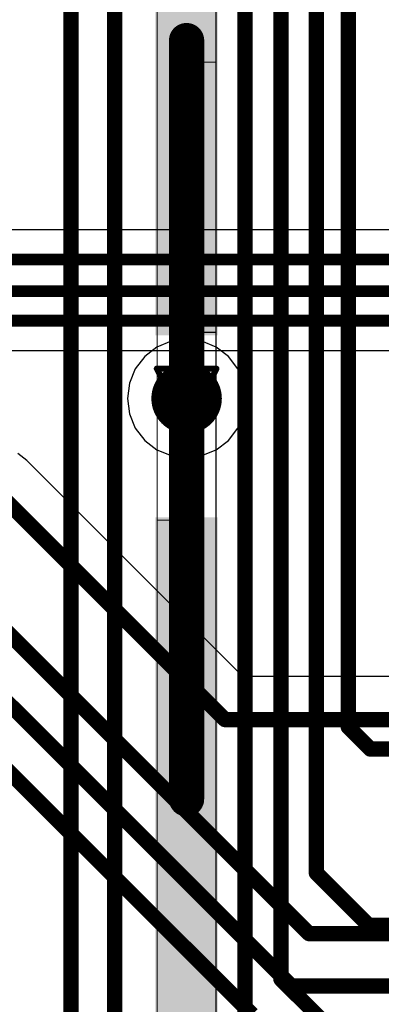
# Model space of a CAD drawing. Header units: millimetres. Extents: x 138 to 555, y 26 to 334.
# Tile 581 of 656: x 293.4 to 296.48, y 230.58 to 238.97. Entities that reach past the tile are written whole.
import ezdxf

# ---------------------------------------------------------------- set-up
doc = ezdxf.new("R2010")
doc.units = ezdxf.units.MM
for name, color, linetype in [('BottomLayer', 5, 'Continuous'), ('DrillDrawing', 1, 'Continuous'), ('Mechanical27', 56, 'Continuous'), ('MidLayer1', 16, 'Continuous'), ('MidLayer2', 76, 'Continuous'), ('MidLayer3', 90, 'Continuous'), ('MidLayer4', 156, 'Continuous'), ('MultiLayer', 9, 'Continuous'), ('TopLayer', 1, 'Continuous'), ('TopPaste', 8, 'Continuous'), ('TopSolder', 216, 'Continuous'), ('ViaHoleLayer', 16, 'Continuous')]:
    doc.layers.add(name, color=color, linetype=linetype)

# ---------------------------------------------------------------- blocks, each defined once
blk = doc.blocks.new('CON_SAMTEC_QSH_060_01_L_D_A_944')
at = {"layer": 'Mechanical27', "const_width": 0.01}
for points in [[(-2, 0.25), (-18, 0.25)], [(-10.8, 0.25), (-13.1, 0.25)], [(-13.1, 0), (-13.1, 0.25)], [(-10.8, 0), (-10.8, 0.25)], [(-10.8, 0), (-13.1, 0)], [(-6.9, 0), (-9.2, 0)], [(-9.2, -0.25), (-9.2, 0)], [(-6.9, -0.25), (-6.9, 0)], [(-2, -0.25), (-18, -0.25)], [(-6.9, -0.25), (-9.2, -0.25)]]:
    blk.add_lwpolyline(points, dxfattribs=at)
at = {"layer": 'Mechanical27', "const_width": 0.005}
for points in [[(-13.1025, 0.25, 1), (-13.0975, 0.25, 1)], [(-13.1025, 0.25, 1), (-13.0975, 0.25, 1)], [(-10.8025, 0.25, 1), (-10.7975, 0.25, 1)], [(-10.8025, 0.25, 1), (-10.7975, 0.25, 1)], [(-13.1025, 0, 1), (-13.0975, 0, 1)], [(-13.1025, 0, 1), (-13.0975, 0, 1)], [(-10.8025, 0, 1), (-10.7975, 0, 1)], [(-10.8025, 0, 1), (-10.7975, 0, 1)], [(-9.2025, 0, 1), (-9.1975, 0, 1)], [(-9.2025, 0, 1), (-9.1975, 0, 1)], [(-6.9025, 0, 1), (-6.8975, 0, 1)], [(-6.9025, 0, 1), (-6.8975, 0, 1)], [(-9.2025, -0.25, 1), (-9.1975, -0.25, 1)], [(-9.2025, -0.25, 1), (-9.1975, -0.25, 1)], [(-6.9025, -0.25, 1), (-6.8975, -0.25, 1)], [(-6.9025, -0.25, 1), (-6.8975, -0.25, 1)]]:
    blk.add_lwpolyline(points, format="xyb", close=True, dxfattribs=at)
at = {"layer": 'TopLayer'}
for points in [[(-15.525, -0.215), (-10.825, -0.215), (-15.525, 0.215), (-10.825, 0.215)], [(-9.175, -0.215), (-4.475, -0.215), (-9.175, 0.215), (-4.475, 0.215)]]:
    blk.add_solid(points, dxfattribs=at)
at = {"layer": 'TopPaste'}
for points in [[(-15.525, -0.215), (-10.825, -0.215), (-15.525, 0.215), (-10.825, 0.215)], [(-9.175, -0.215), (-4.475, -0.215), (-9.175, 0.215), (-4.475, 0.215)]]:
    blk.add_solid(points, dxfattribs=at)
at = {"layer": 'TopSolder'}
for points in [[(-15.575, -0.265), (-10.775, -0.265), (-15.575, 0.265), (-10.775, 0.265)], [(-9.225, -0.265), (-4.425, -0.265), (-9.225, 0.265), (-4.425, 0.265)]]:
    blk.add_solid(points, dxfattribs=at)

msp = doc.modelspace()

# ---------------------------------------------------------------- linework, layer by layer
at = {"layer": 'BottomLayer'}
for p, q in [((298.2215, 237.181), (274.6993, 237.181)), ((288.3085, 236.1513), (297.935, 236.1513)), ((293.4619, 235.2152), (293.3856, 235.2738)), ((295.3003, 233.3768), (293.4619, 235.2152)), ((307.8373, 233.3768), (295.3003, 233.3768))]:
    msp.add_line(p, q, dxfattribs=at)
for points, const_width in [([(274.6993, 236.9261), (298.2215, 236.9261)], 0.1), ([(274.9228, 236.6564), (298.2084, 236.6564)], 0.1), ([(275.1647, 236.4062), (298.0406, 236.4062)], 0.1), ([(293.2016, 234.9549), (295.1478, 233.0087)], 0.13), ([(292.7577, 234.2914), (295.8633, 231.1858)], 0.13), ([(293.0003, 233.4524), (295.7137, 230.7389)], 0.13), ([(295.1478, 233.0087), (307.8373, 233.0087)], 0.13), ([(293.1219, 232.7535), (295.3796, 230.4958)], 0.13), ([(295.8633, 231.1858), (300.6843, 231.1858)], 0.13), ([(295.7137, 230.7389), (301.8337, 230.7389)], 0.13)]:
    msp.add_lwpolyline(points, dxfattribs=dict(at, const_width=const_width))
for points, const_width in [([(294.6709, 235.7436, 1), (294.9709, 235.7436, 1)], 0.3), ([(295.1153, 233.0087, 1), (295.1803, 233.0087, 1)], 0.065), ([(295.1153, 233.0087, 1), (295.1803, 233.0087, 1)], 0.065), ([(295.8308, 231.1858, 1), (295.8958, 231.1858, 1)], 0.065), ([(295.8308, 231.1858, 1), (295.8958, 231.1858, 1)], 0.065), ([(295.6812, 230.7389, 1), (295.7462, 230.7389, 1)], 0.065), ([(295.6812, 230.7389, 1), (295.7462, 230.7389, 1)], 0.065)]:
    msp.add_lwpolyline(points, format="xyb", close=True, dxfattribs=dict(at, const_width=const_width))
at = {"layer": 'DrillDrawing', "const_width": 0.0508}
for points in [[(294.5669, 235.9976), (295.0749, 235.9976)], [(294.5669, 235.9976), (294.8209, 235.4896)], [(294.8209, 235.4896), (295.0749, 235.9976)], [(294.6685, 235.896), (294.9733, 235.896)], [(294.6685, 235.896), (294.8209, 235.5912)], [(294.8209, 235.5912), (294.9733, 235.896)]]:
    msp.add_lwpolyline(points, dxfattribs=at)
at = {"layer": 'DrillDrawing', "const_width": 0.0254}
for points in [[(294.5542, 235.9976, 1), (294.5796, 235.9976, 1)], [(294.5542, 235.9976, 1), (294.5796, 235.9976, 1)], [(295.0622, 235.9976, 1), (295.0876, 235.9976, 1)], [(295.0622, 235.9976, 1), (295.0876, 235.9976, 1)], [(294.6558, 235.896, 1), (294.6812, 235.896, 1)], [(294.6558, 235.896, 1), (294.6812, 235.896, 1)], [(294.9606, 235.896, 1), (294.986, 235.896, 1)], [(294.9606, 235.896, 1), (294.986, 235.896, 1)], [(294.8082, 235.5912, 1), (294.8336, 235.5912, 1)], [(294.8082, 235.5912, 1), (294.8336, 235.5912, 1)], [(294.8082, 235.4896, 1), (294.8336, 235.4896, 1)], [(294.8082, 235.4896, 1), (294.8336, 235.4896, 1)]]:
    msp.add_lwpolyline(points, format="xyb", close=True, dxfattribs=at)
at = {"layer": 'MidLayer1'}
for p, q in [((294.6904, 236.2308), (294.5688, 236.1804)), ((294.8209, 236.2479), (294.6904, 236.2308)), ((294.9514, 236.2308), (294.8209, 236.2479)), ((295.0731, 236.1804), (294.9514, 236.2308)), ((294.5688, 236.1804), (294.4643, 236.1002)), ((295.1775, 236.1002), (295.0731, 236.1804)), ((294.4643, 236.1002), (294.3842, 235.9958)), ((295.2577, 235.9958), (295.1775, 236.1002)), ((294.3842, 235.9958), (294.3338, 235.8742)), ((295.308, 235.8742), (295.2577, 235.9958)), ((294.3338, 235.8742), (294.3166, 235.7436)), ((295.3252, 235.7436), (295.308, 235.8742)), ((294.3166, 235.7436), (294.3338, 235.6131)), ((295.308, 235.6131), (295.3252, 235.7436)), ((294.3338, 235.6131), (294.3842, 235.4915)), ((295.2577, 235.4915), (295.308, 235.6131)), ((294.3842, 235.4915), (294.4643, 235.387)), ((295.1775, 235.387), (295.2577, 235.4915)), ((294.4643, 235.387), (294.5688, 235.3069)), ((295.0731, 235.3069), (295.1775, 235.387)), ((294.5688, 235.3069), (294.6904, 235.2565)), ((294.9514, 235.2565), (295.0731, 235.3069)), ((294.6904, 235.2565), (294.8209, 235.2393)), ((294.8209, 235.2393), (294.9514, 235.2565))]:
    msp.add_line(p, q, dxfattribs=at)
at = {"layer": 'MidLayer1', "const_width": 0.3}
msp.add_lwpolyline([(294.6709, 235.7436, 1), (294.9709, 235.7436, 1)], format="xyb", close=True, dxfattribs=at)
at = {"layer": 'MidLayer2', "const_width": 0.3}
msp.add_lwpolyline([(294.6709, 235.7436, 1), (294.9709, 235.7436, 1)], format="xyb", close=True, dxfattribs=at)
at = {"layer": 'MidLayer3', "const_width": 0.3}
msp.add_lwpolyline([(294.6709, 235.7436, 1), (294.9709, 235.7436, 1)], format="xyb", close=True, dxfattribs=at)
at = {"layer": 'MidLayer4'}
for p, q in [((294.6904, 236.2308), (294.5688, 236.1804)), ((294.8209, 236.2479), (294.6904, 236.2308)), ((294.9514, 236.2308), (294.8209, 236.2479)), ((295.0731, 236.1804), (294.9514, 236.2308)), ((294.5688, 236.1804), (294.4643, 236.1002)), ((295.1775, 236.1002), (295.0731, 236.1804)), ((294.4643, 236.1002), (294.3842, 235.9958)), ((295.2577, 235.9958), (295.1775, 236.1002)), ((294.3842, 235.9958), (294.3338, 235.8742)), ((295.308, 235.8742), (295.2577, 235.9958)), ((294.3338, 235.8742), (294.3166, 235.7436)), ((295.3252, 235.7436), (295.308, 235.8742)), ((294.3166, 235.7436), (294.3338, 235.6131)), ((295.308, 235.6131), (295.3252, 235.7436)), ((294.3338, 235.6131), (294.3842, 235.4915)), ((295.2577, 235.4915), (295.308, 235.6131)), ((294.3842, 235.4915), (294.4643, 235.387)), ((295.1775, 235.387), (295.2577, 235.4915)), ((294.4643, 235.387), (294.5688, 235.3069)), ((295.0731, 235.3069), (295.1775, 235.387)), ((294.5688, 235.3069), (294.6904, 235.2565)), ((294.9514, 235.2565), (295.0731, 235.3069)), ((294.6904, 235.2565), (294.8209, 235.2393)), ((294.8209, 235.2393), (294.9514, 235.2565))]:
    msp.add_line(p, q, dxfattribs=at)
at = {"layer": 'MidLayer4', "const_width": 0.3}
msp.add_lwpolyline([(294.6709, 235.7436, 1), (294.9709, 235.7436, 1)], format="xyb", close=True, dxfattribs=at)
at = {"layer": 'MultiLayer', "const_width": 0.3}
msp.add_lwpolyline([(294.6709, 235.7436, 1), (294.9709, 235.7436, 1)], format="xyb", close=True, dxfattribs=at)
at = {"layer": 'TopLayer'}
for points, const_width in [([(293.8377, 229.7601), (293.8377, 245.6233)], 0.13), ([(294.2093, 229.8903), (294.2093, 245.04)], 0.13), ([(295.3169, 230.4733), (295.3169, 243.2888)], 0.13), ([(295.6234, 230.7986), (295.6234, 243.1341)], 0.13), ([(295.9246, 231.7034), (295.9246, 243.033)], 0.13), ([(296.1968, 232.9456), (296.1968, 242.8925)], 0.13), ([(294.8205, 238.6824), (294.8205, 238.7914)], 0.3), ([(294.8205, 238.7914), (294.8209, 238.791)], 0.3), ([(294.8209, 235.7436), (294.8209, 238.791)], 0.3), ([(294.8205, 235.7432), (294.8209, 235.7436)], 0.3), ([(294.8205, 232.3324), (294.8205, 235.7432)], 0.3), ([(296.1968, 232.9456), (296.385, 232.7574)], 0.13), ([(296.385, 232.7574), (297.6905, 232.7574)], 0.13), ([(295.9246, 231.7034), (296.3706, 231.2574)], 0.13), ([(296.3706, 231.2574), (297.6905, 231.2574)], 0.13), ([(295.6234, 230.7986), (296.1646, 230.2574)], 0.13)]:
    msp.add_lwpolyline(points, dxfattribs=dict(at, const_width=const_width))
for points, const_width in [([(294.7455, 238.7914, 1), (294.8955, 238.7914, 1)], 0.15), ([(294.7455, 238.7914, 1), (294.8955, 238.7914, 1)], 0.15), ([(294.7459, 238.791, 1), (294.8959, 238.791, 1)], 0.15), ([(294.7459, 238.791, 1), (294.8959, 238.791, 1)], 0.15), ([(294.7455, 238.6824, 1), (294.8955, 238.6824, 1)], 0.15), ([(294.6709, 235.7436, 1), (294.9709, 235.7436, 1)], 0.3), ([(294.7455, 235.7432, 1), (294.8955, 235.7432, 1)], 0.15), ([(294.7455, 235.7432, 1), (294.8955, 235.7432, 1)], 0.15), ([(294.7459, 235.7436, 1), (294.8959, 235.7436, 1)], 0.15), ([(294.7459, 235.7436, 1), (294.8959, 235.7436, 1)], 0.15), ([(296.1643, 232.9456, 1), (296.2293, 232.9456, 1)], 0.065), ([(296.1643, 232.9456, 1), (296.2293, 232.9456, 1)], 0.065), ([(296.3525, 232.7574, 1), (296.4175, 232.7574, 1)], 0.065), ([(296.3525, 232.7574, 1), (296.4175, 232.7574, 1)], 0.065), ([(294.7455, 232.3324, 1), (294.8955, 232.3324, 1)], 0.15), ([(295.8921, 231.7034, 1), (295.9571, 231.7034, 1)], 0.065), ([(295.8921, 231.7034, 1), (295.9571, 231.7034, 1)], 0.065), ([(296.3381, 231.2574, 1), (296.4031, 231.2574, 1)], 0.065), ([(296.3381, 231.2574, 1), (296.4031, 231.2574, 1)], 0.065), ([(295.5909, 230.7986, 1), (295.6559, 230.7986, 1)], 0.065), ([(295.5909, 230.7986, 1), (295.6559, 230.7986, 1)], 0.065)]:
    msp.add_lwpolyline(points, format="xyb", close=True, dxfattribs=dict(at, const_width=const_width))
at = {"layer": 'ViaHoleLayer', "const_width": 0.15}
msp.add_lwpolyline([(294.7459, 235.7436, 1), (294.8959, 235.7436, 1)], format="xyb", close=True, dxfattribs=at)

# ---------------------------------------------------------------- block references
at = {"rotation": 270}
msp.add_blockref('CON_SAMTEC_QSH_060_01_L_D_A_944', (294.8205, 225.5074), dxfattribs=at)

doc.saveas('drawing.dxf')
